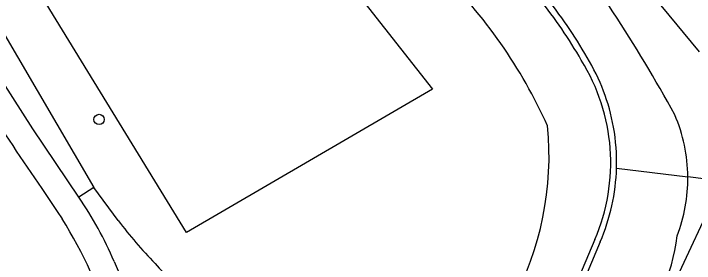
# Model space of a CAD drawing. Extents: x 158838 to 160074, y 386376 to 387776.
# Drawn here: x 159225.7 to 159290.1, y 386603.7 to 386627.2 of the extents above; entities that cross this region are included whole.
import ezdxf

# ---------------------------------------------------------------- set-up
doc = ezdxf.new("R2010")
doc.units = 0
for name, color, linetype in [('IMGEO_Berm_groen', 7, 'Continuous'), ('IMGEO_Boom', 7, 'Continuous'), ('IMGEO_Fietspad_gesloten', 7, 'Continuous'), ('IMGEO_Groenvoorziening', 7, 'Continuous'), ('IMGEO_Loofbos', 7, 'Continuous'), ('IMGEO_Pand', 7, 'Continuous'), ('IMGEO_Voetpad_open', 7, 'Continuous'), ('IMGEO_Waterloop', 7, 'Continuous')]:
    doc.layers.add(name, color=color, linetype=linetype)

msp = doc.modelspace()

# ---------------------------------------------------------------- linework, layer by layer
at = {"layer": 'IMGEO_Berm_groen'}
for points in [[(159220.671, 386632.367), (159233.273, 386610.83)], [(159292.679, 386611.426), (159289.469, 386611.823)]]:
    msp.add_lwpolyline(points, dxfattribs=at)
for centre, radius, start, end in [((159274.07, 386611.725), 15.399, 339.23484, 0.366), ((159271.563, 386608.302), 17.029, 315.62815, 353.12834)]:
    msp.add_arc(centre, radius, start, end, dxfattribs=at)
at = {"layer": 'IMGEO_Boom'}
msp.add_circle((159233.772, 386617.246), 0.489, dxfattribs=at)
at = {"layer": 'IMGEO_Fietspad_gesloten'}
for points in [[(159231.872, 386609.903), (159227.505, 386616.352), (159224.678, 386620.804), (159202.745, 386656.083), (159178.431, 386695.058)], [(159228.36, 386610.71), (159229.821, 386608.546), (159230.289, 386607.854)], [(159235.204, 386603.839), (159235.693, 386602.734), (159236.393, 386601.098)]]:
    msp.add_lwpolyline(points, dxfattribs=at)
for centre, radius, start, end in [((159373.542, 386711.746), 176.879, 211.65218, 214.83512), ((159200.783, 386588.873), 37.534, 23.49899, 34.07616), ((159193.209, 386584.706), 43.712, 17.12203, 31.97569)]:
    msp.add_arc(centre, radius, start, end, dxfattribs=at)
at = {"layer": 'IMGEO_Groenvoorziening'}
msp.add_lwpolyline([(159282.724, 386612.657), (159289.469, 386611.823)], dxfattribs=at)
for centre, radius, start, end in [((159166.657, 386551.355), 138.485, 28.61879, 38.0161), ((159232.698, 386597.085), 47.69, 24.19574, 45.78725), ((159274.578, 386611.722), 14.892, 0.38776, 23.60815), ((159247.496, 386613.772), 28.844, 331.27326, 5.68812)]:
    msp.add_arc(centre, radius, start, end, dxfattribs=at)
at = {"layer": 'IMGEO_Loofbos'}
msp.add_lwpolyline([(159189.433, 386697.216), (159213.546, 386714.892), (159236.72, 386731.556), (159235.967, 386725.737), (159223.312, 386713.763), (159221.602, 386693.237), (159222.115, 386690.414), (159249.819, 386639.784), (159265.309, 386620.118), (159242.054, 386606.568), (159225.166, 386634.107), (159189.433, 386697.216)], dxfattribs=at)
at = {"layer": 'IMGEO_Pand'}
msp.add_lwpolyline([(159290.559, 386623.642), (159286.946, 386628.019), (159291.473, 386631.715)], dxfattribs=at)
at = {"layer": 'IMGEO_Voetpad_open'}
for points in [[(159292.679, 386611.426), (159287.72, 386600.849), (159283.356, 386591.563)], [(159233.273, 386610.83), (159231.872, 386609.903)], [(159235.589, 386607.698), (159233.273, 386610.83)]]:
    msp.add_lwpolyline(points, dxfattribs=at)
for centre, radius, start, end in [((159268.28, 386632.354), 40.947, 217.0241, 224.50423), ((159246.837, 386609.934), 9.984, 218.99353, 273.78556)]:
    msp.add_arc(centre, radius, start, end, dxfattribs=at)
at = {"layer": 'IMGEO_Waterloop'}
for points in [[(159280.661, 386605.896), (159277.932, 386599.43), (159278.461, 386599.234)], [(159281.175, 386605.695), (159278.461, 386599.234)]]:
    msp.add_lwpolyline(points, dxfattribs=at)
for centre, radius, start, end in [((159242.922, 386602.097), 42.556, 29.58452, 39.15233), ((159242.996, 386602.14), 41.869, 29.62415, 39.19779), ((159263.965, 386613.163), 18.209, 336.47923, 32.08899), ((159263.863, 386613.217), 18.867, 10.1107, 31.61487), ((159263.977, 386613.214), 18.755, 358.29783, 10.18041), ((159263.842, 386613.205), 18.89, 336.57481, 358.33795)]:
    msp.add_arc(centre, radius, start, end, dxfattribs=at)

doc.saveas('drawing.dxf')
